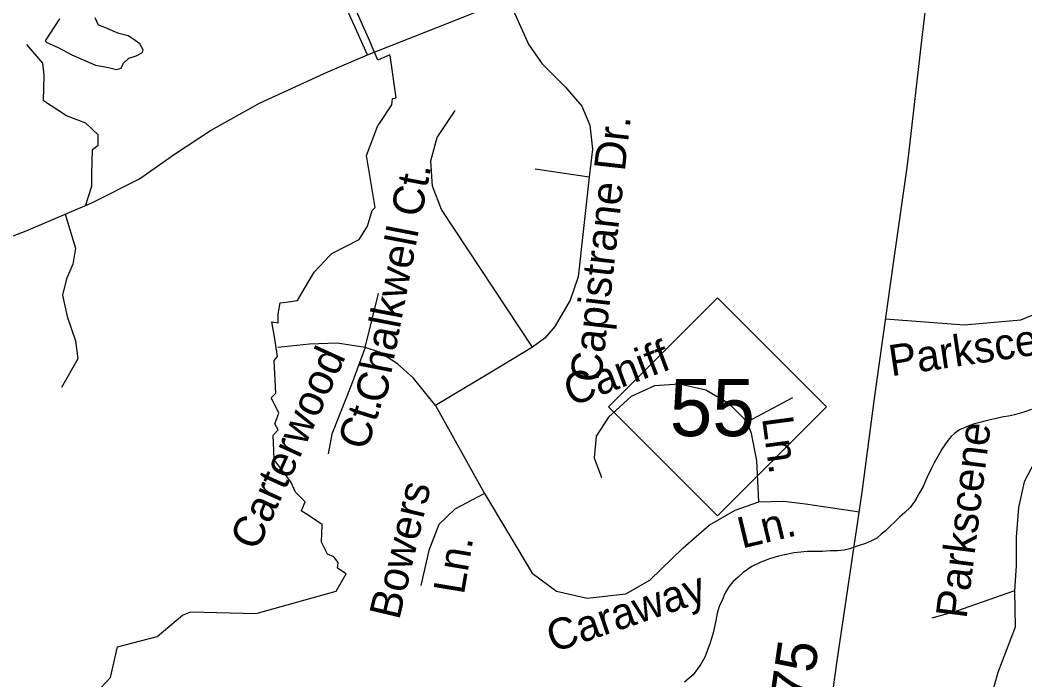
# Model space of a CAD drawing. Extents: x 2001466 to 2224147, y 644118 to 847247.
# Drawn here: x 2035507 to 2038578, y 739248 to 741262 of the extents above; entities that cross this region are included whole.
import ezdxf

# ---------------------------------------------------------------- set-up
doc = ezdxf.new("R2010")
doc.units = 0
for name, color, linetype in [('Exist Boundary Political City Limit New', 7, 'Continuous'), ('Exist Hydrographic Misc Water Feature', 7, 'Continuous'), ('Exist Road Non-System Type 51', 7, 'Continuous'), ('Exist Road Non-System Type 51 Label', 7, 'Continuous'), ('Exist Road Primary NC Service Mileage Hundredths English Label', 7, 'Continuous'), ('Exist Road Primary NC Shield CELL', 7, 'Continuous'), ('Exist Road Primary NC Shield Number Label', 7, 'Continuous'), ('Exist Road Primary NC UnDivided 4 Lane Attributed', 7, 'Continuous'), ('Exist Road Secondary Type 51 Attributed', 7, 'Continuous'), ('Map Preparation Boundary City Limit Buffer Line', 7, 'Continuous')]:
    doc.layers.add(name, color=color, linetype=linetype)

msp = doc.modelspace()

# ---------------------------------------------------------------- linework, layer by layer
at = {"layer": 'Exist Boundary Political City Limit New'}
for points in [[(2036459.5, 740549.8), (2036543.4, 740592.3), (2036569, 740632.9), (2036582.8, 740680.9), (2036592.9, 740690.1), (2036582.4, 740751.8), (2036565.8, 740848.8), (2036599.2, 740937.7), (2036604.4, 740945.4), (2036605.2, 740946.6), (2036643.8, 741004.1), (2036644.5, 741012.7), (2036645.4, 741023.1), (2036657.1, 741025.2), (2036638.8, 741147.1), (2036637.2, 741156.7), (2036600.5, 741140.1), (2036575.8, 741198.6), (2036521.4, 741321.2)], [(2035739.9, 739207.9), (2035783.2, 739254.9), (2035805.5, 739348.6), (2035926.4, 739380.4), (2036003.5, 739445.9), (2036029, 739455.4), (2036228.6, 739450.6), (2036400, 739498.2), (2036472.8, 739518.5), (2036504.2, 739572.2), (2036476.9, 739588.8), (2036479.5, 739606.6), (2036465.9, 739623.8), (2036446.6, 739632.1), (2036428.5, 739668.9), (2036430.9, 739721.9), (2036379.4, 739755.7), (2036366.5, 739764.2), (2036370, 739772.4), (2036378.1, 739791.8), (2036349.2, 739820.9), (2036335.1, 739852.9), (2036294.6, 739905.6), (2036284, 739919.5), (2036282.9, 739948.2), (2036281, 739994.4), (2036282.2, 739995.9), (2036295.6, 740010.9), (2036285.6, 740029.4), (2036298.2, 740062.1), (2036277.6, 740103.9), (2036274.9, 740109.4), (2036277.2, 740111.9), (2036288.9, 740123.7), (2036284.2, 740223.6), (2036294.1, 740235), (2036285, 740295), (2036276.9, 740340.9), (2036295.6, 740337.6), (2036296.2, 740365.6), (2036299, 740381.6), (2036302.1, 740399.1), (2036320.9, 740401.6), (2036354.6, 740406.1), (2036368.9, 740430.3), (2036405.9, 740493.2), (2036453.4, 740543.3), (2036459.5, 740549.8)]]:
    msp.add_lwpolyline(points, dxfattribs=at)
at = {"layer": 'Exist Hydrographic Misc Water Feature'}
for points in [[(2035627.3, 741266.7), (2035584.2, 741198.7), (2035589.4, 741194.4), (2035623.4, 741179), (2035665.6, 741156.8), (2035737.8, 741125), (2035778, 741117.6), (2035801.8, 741111.4), (2035815.9, 741115.2), (2035823.7, 741131.4), (2035839.9, 741145.9), (2035861.7, 741153.6), (2035881.8, 741163.9), (2035883.6, 741172), (2035873.6, 741189.5), (2035851.4, 741205.5), (2035837.5, 741214), (2035809.4, 741221.1), (2035789.5, 741229.8), (2035769.4, 741239.2), (2035747.4, 741247), (2035737.2, 741269.4)], [(2038598.3, 740073.3), (2038574.3, 740065.3), (2038546.2, 740057.3), (2038528.2, 740053.2), (2038512.2, 740051.2), (2038486.1, 740045.1), (2038458.2, 740039.1), (2038444.3, 740035.1), (2038420.3, 740029), (2038404.3, 740022.9), (2038390.4, 740016.9), (2038378.3, 740010.9), (2038364.3, 740000.9), (2038352.4, 739990.9), (2038342.4, 739978.9), (2038324.5, 739952.8), (2038316.5, 739938.8), (2038308.5, 739924.8), (2038300.5, 739910.8), (2038292.6, 739894.8), (2038278.6, 739864.7), (2038266.7, 739838.7), (2038256.7, 739820.7), (2038246.6, 739802.7), (2038240.7, 739792.7), (2038226.9, 739774.7), (2038210.9, 739758.6), (2038194.7, 739744.6), (2038182.8, 739732.6), (2038163, 739714.6), (2038151.1, 739702.5), (2038139, 739692.5), (2038125, 739680.5), (2038109, 739672.4), (2038091, 739664.4), (2038071.1, 739658.4), (2038059, 739654.4), (2038043, 739648.3), (2038025.2, 739644.3), (2038005.1, 739642.2), (2037983.1, 739642.2), (2037959.1, 739640.2), (2037935.1, 739640.1), (2037913, 739640), (2037893.1, 739638), (2037873, 739636), (2037843.1, 739629.9), (2037825, 739625.9), (2037797.1, 739617.8), (2037787.3, 739613.8), (2037771.3, 739607.8), (2037743.2, 739593.7), (2037717.2, 739575.8), (2037701.2, 739561.7), (2037685.4, 739547.7), (2037673.3, 739531.6), (2037661.4, 739511.6), (2037653.4, 739493.6), (2037643.6, 739471.6), (2037637.4, 739451.6), (2037633.5, 739429.6), (2037629.6, 739409.6), (2037625.5, 739391.6), (2037615.7, 739361.5), (2037605.6, 739333.5), (2037599.7, 739317.5), (2037587.8, 739295.5), (2037577.9, 739281.5), (2037563.8, 739263.5), (2037551.9, 739253.4), (2037537.8, 739241.4)]]:
    msp.add_lwpolyline(points, dxfattribs=at)
at = {"layer": 'Exist Road Non-System Type 51'}
for points in [[(2036998.8, 741326.9), (2037061.9, 741186.7), (2037103.1, 741129), (2037174.5, 741057.6), (2037224, 740999.9), (2037248.7, 740942.1), (2037256.9, 740868), (2037245.9, 740782.8)], [(2035707.5, 740695), (2035726.1, 740755.7), (2035726.1, 740793), (2035728.5, 740867.7), (2035746, 740880.1), (2035746, 740912.5), (2035708.7, 740947.3), (2035649, 740969.7), (2035578.8, 741015.7), (2035581.2, 741094.8), (2035576.4, 741130.8), (2035528.4, 741188.4)], [(2037072.9, 740264), (2036795.6, 740684.4), (2036768.1, 740755.8), (2036762.6, 740832.8), (2036781.8, 740904.2), (2036836.8, 740986.7)], [(2037245.9, 740782.8), (2037081.2, 740807.5)], [(2037245.9, 740782.8), (2037213, 740478.3), (2037188.3, 740406.9), (2037141.6, 740327.2), (2037111.4, 740291.4), (2037072.9, 740264)], [(2035645.3, 740670.1), (2035676.3, 740566.5), (2035668.9, 740516.8), (2035649, 740472), (2035636.5, 740422.2), (2035651.4, 740357.5), (2035676.3, 740282.8), (2035683.8, 740228.1), (2035634, 740141)], [(2038152.3, 740350.1), (2038392.2, 740332), (2038565.9, 740347.1), (2038686.7, 740397.5), (2038795, 740460.5), (2038898.2, 740533.6), (2039005.4, 740584.2)], [(2036561.6, 740262.3), (2036602.8, 740427.2)], [(2036561.6, 740262.3), (2036476.5, 740276.1), (2036391.4, 740273.3), (2036295.2, 740262.3)], [(2036561.6, 740262.3), (2036520.4, 740149.7), (2036460, 739998.5), (2036449, 739938.1)], [(2036776.4, 740085.4), (2036709.9, 740168.9), (2036660.5, 740212.9), (2036605.6, 740248.6), (2036561.6, 740262.3)], [(2037072.9, 740264), (2036982.3, 740209), (2036776.4, 740085.4)], [(2037728.7, 740035.9), (2037673.8, 740090.8), (2037602.4, 740132.1), (2037522.7, 740151.3), (2037445.8, 740145.8), (2037374.4, 740112.8), (2037305.8, 740049.6), (2037267.3, 739991.9), (2037261.9, 739926), (2037283.8, 739865.5)], [(2037728.7, 740035.9), (2037868.7, 740110.1)], [(2036776.4, 740085.4), (2036926.8, 739817.2)], [(2037764.4, 739791.3), (2037758.9, 739917.7), (2037742.4, 740000.2), (2037728.7, 740035.9)], [(2038664.1, 739986.3), (2038606.2, 739910.7), (2038576, 739852.8), (2038558.3, 739774.7), (2038550.8, 739684), (2038550.8, 739595.8), (2038545.7, 739520.2)], [(2036926.8, 739817.2), (2036836.2, 739769.3), (2036786.8, 739722.6), (2036756.6, 739642.9), (2036731.9, 739535.8)], [(2036926.8, 739817.2), (2037072.4, 739574.2), (2037146.5, 739519.3), (2037239.9, 739497.3), (2037358, 739511), (2037432.1, 739552.3), (2037533.7, 739651.2), (2037613.3, 739719.9), (2037693, 739766.6), (2037764.4, 739791.3)], [(2037764.4, 739791.3), (2037841.3, 739794.1), (2037907.2, 739785.8), (2038072.6, 739760.9)], [(2038545.7, 739520.2), (2038369, 739457.9), (2038293.6, 739436.8)], [(2038545.7, 739520.2), (2038548.3, 739409.3), (2038495.4, 739270.8), (2038462.7, 739154.9), (2038450.1, 739069.2), (2038463.6, 739002.2)]]:
    msp.add_lwpolyline(points, dxfattribs=at)
at = {"layer": 'Exist Road Primary NC Shield CELL'}
msp.add_lwpolyline([(2037305.3, 740081.8), (2037638.3, 740414.8), (2037971.3, 740081.8), (2037638.3, 739748.8)], close=True, dxfattribs=at)
at = {"layer": 'Exist Road Primary NC UnDivided 4 Lane Attributed'}
msp.add_lwpolyline([(2037551.8, 736333.7), (2037583.5, 736551.4), (2037603.9, 736692.6), (2037636.6, 736926.5), (2037678.5, 737204.2), (2037733.5, 737571), (2037771.5, 737816.7), (2037822.2, 738096.4), (2037858.9, 738324.3), (2037899.5, 738571.3), (2037921.1, 738708.2), (2037964, 739022.6), (2038004.6, 739306.2), (2038080.9, 739821.3), (2038118.3, 740106.9), (2038176, 740519.8), (2038216.9, 740805.5), (2038222.5, 740845.3), (2038263.8, 741208.9), (2038319.1, 741664.8)], dxfattribs=at)
at = {"layer": 'Exist Road Secondary Type 51 Attributed'}
for points in [[(2036569.1, 741156.3), (2036476.3, 741362.9), (2036288.1, 741791.2), (2036181.5, 742026.3), (2036129.2, 742123.8), (2036088.9, 742184.9), (2036019.8, 742225.2), (2035907.1, 742257.4), (2035723.7, 742291.2), (2035492, 742328.3), (2035164.5, 742383), (2035140.8, 742392)], [(2036569.1, 741156.3), (2036886.8, 741281.9), (2037284.3, 741449.4), (2037357.9, 741478.6), (2037452.8, 741500.8), (2037734.3, 741557.6), (2037911.4, 741594.6), (2038142, 741635.8), (2038319.1, 741664.8)], [(2035342.1, 740548.5), (2035525.6, 740619.3), (2035726.7, 740704.7), (2035871.9, 740777.9), (2035978.9, 740852.8), (2036089.1, 740925.3), (2036238.8, 741009), (2036448, 741104), (2036569.1, 741156.3)]]:
    msp.add_lwpolyline(points, dxfattribs=at)
at = {"layer": 'Map Preparation Boundary City Limit Buffer Line'}
for points in [[(2036459.5, 740549.8), (2036543.4, 740592.3), (2036569, 740632.9), (2036582.8, 740680.9), (2036592.9, 740690.1), (2036582.4, 740751.8), (2036565.8, 740848.8), (2036599.2, 740937.7), (2036604.4, 740945.4), (2036605.2, 740946.6), (2036643.8, 741004.1), (2036644.5, 741012.7), (2036645.4, 741023.1), (2036657.1, 741025.2), (2036638.8, 741147.1), (2036637.2, 741156.7), (2036600.5, 741140.1), (2036575.8, 741198.6), (2036521.4, 741321.2)], [(2035739.9, 739207.9), (2035783.2, 739254.9), (2035805.5, 739348.6), (2035926.4, 739380.4), (2036003.5, 739445.9), (2036029, 739455.4), (2036228.6, 739450.6), (2036400, 739498.2), (2036472.8, 739518.5), (2036504.2, 739572.2), (2036476.9, 739588.8), (2036479.5, 739606.6), (2036465.9, 739623.8), (2036446.6, 739632.1), (2036428.5, 739668.9), (2036430.9, 739721.9), (2036379.4, 739755.7), (2036366.5, 739764.2), (2036370, 739772.4), (2036378.1, 739791.8), (2036349.2, 739820.9), (2036335.1, 739852.9), (2036294.6, 739905.6), (2036284, 739919.5), (2036282.9, 739948.2), (2036281, 739994.4), (2036282.2, 739995.9), (2036295.6, 740010.9), (2036285.6, 740029.4), (2036298.2, 740062.1), (2036277.6, 740103.9), (2036274.9, 740109.4), (2036277.2, 740111.9), (2036288.9, 740123.7), (2036284.2, 740223.6), (2036294.1, 740235), (2036285, 740295), (2036276.9, 740340.9), (2036295.6, 740337.6), (2036296.2, 740365.6), (2036299, 740381.6), (2036302.1, 740399.1), (2036320.9, 740401.6), (2036354.6, 740406.1), (2036368.9, 740430.3), (2036405.9, 740493.2), (2036453.4, 740543.3), (2036459.5, 740549.8)]]:
    msp.add_lwpolyline(points, dxfattribs=at)

# ---------------------------------------------------------------- texts
at = {"layer": 'Exist Road Non-System Type 51 Label'}
for s, rotation, p in [('Capistrane Dr.', 83.5482, (2037282.1, 740153)), ('Chalkwell Ct.', 79.0576, (2036623.4, 740089.1)), ('Parkscene', 8.4604, (2038169.3, 740174.6)), ('Caniff', 20.5767, (2037191.2, 740081.9)), ('Carterwood', 65.523, (2036231.9, 739638.5)), ('Ct.', 72.5424, (2036566.8, 739945.2)), ('Ln.', 277.5934, (2037774.5, 740047.6)), ('Parkscene', 82.8776, (2038399.4, 739432.5)), ('Bowers', 76.676, (2036665.7, 739428.3)), ('Ln.', 13.4967, (2037713.2, 739648.6)), ('Ln.', 80.5403, (2036863.5, 739505.9)), ('Caraway', 18.7471, (2037136.1, 739330.5))]:
    msp.add_text(s, height=95, rotation=rotation, dxfattribs=at).set_placement(p)
at = {"layer": 'Exist Road Primary NC Service Mileage Hundredths English Label'}
msp.add_text('.75', height=125, rotation=81.8555, dxfattribs=at).set_placement((2037916, 739128.4))
at = {"layer": 'Exist Road Primary NC Shield Number Label'}
msp.add_text('55', height=175, dxfattribs=at).set_placement((2037492.4, 739992.1))

doc.saveas('drawing.dxf')
